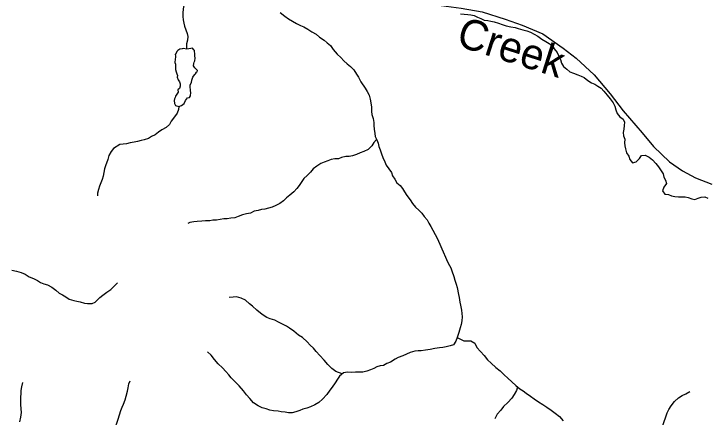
# Model space of a CAD drawing. Extents: x -10 to 158, y 8 to 33.
# Drawn here: x 26.701 to 28.851, y 18.62 to 19.874 of the extents above; entities that cross this region are included whole.
import ezdxf

# ---------------------------------------------------------------- set-up
doc = ezdxf.new("R2010")
doc.units = 0
for name, color, linetype in [('GM_X_Minor_Lake', 7, 'Continuous'), ('GM_X_Minor_River', 7, 'Continuous'), ('GM_X_Minor_River_Text', 7, 'Continuous'), ('GM_X_Rail_Line', 7, 'Continuous')]:
    doc.layers.add(name, color=color, linetype=linetype)

msp = doc.modelspace()

# ---------------------------------------------------------------- linework, layer by layer
at = {"layer": 'GM_X_Minor_Lake'}
for points in [[(27.2385, 19.7641), (27.2278, 19.7659), (27.2241, 19.7647), (27.2165, 19.7642), (27.2139, 19.7623), (27.2105, 19.7596), (27.2079, 19.7565), (27.2057, 19.752), (27.2027, 19.7474), (27.2035, 19.7436), (27.2035, 19.7394), (27.2028, 19.7333), (27.2014, 19.7227), (27.2037, 19.717), (27.2031, 19.7091), (27.2035, 19.7003), (27.2055, 19.6939), (27.2074, 19.6871), (27.2094, 19.6826), (27.2091, 19.6765), (27.2114, 19.6686), (27.2156, 19.6629), (27.2176, 19.6565), (27.2177, 19.6489), (27.2155, 19.6417), (27.2121, 19.639), (27.2106, 19.6378), (27.2118, 19.6299), (27.2077, 19.6241), (27.2032, 19.618), (27.2021, 19.6142), (27.2003, 19.6096), (27.1996, 19.6039), (27.2, 19.5948), (27.2039, 19.5888), (27.2138, 19.5855)], [(27.2138, 19.5855), (27.2224, 19.5886), (27.2299, 19.5948), (27.2344, 19.6043), (27.2404, 19.6124), (27.2472, 19.6136), (27.2501, 19.6193), (27.2515, 19.6292), (27.25, 19.6345), (27.2494, 19.6489), (27.249, 19.6535), (27.2527, 19.66), (27.2542, 19.6676), (27.2575, 19.6767), (27.2597, 19.6802), (27.2635, 19.6851), (27.2653, 19.6874), (27.2683, 19.6924), (27.2709, 19.694), (27.2713, 19.6974), (27.264, 19.706), (27.259, 19.712), (27.2609, 19.7193), (27.2616, 19.7231), (27.263, 19.7276), (27.2641, 19.7356), (27.264, 19.7428), (27.2636, 19.7504), (27.2624, 19.7568), (27.2623, 19.7599), (27.2608, 19.7621), (27.2558, 19.7666), (27.2513, 19.7662), (27.2385, 19.7641)]]:
    msp.add_lwpolyline(points, dxfattribs=at)
at = {"layer": 'GM_X_Minor_River'}
for points in [[(27.2216, 19.9347), (27.2274, 19.9214), (27.2302, 19.9105), (27.2295, 19.8998), (27.2274, 19.8892), (27.2264, 19.8759), (27.2265, 19.8657), (27.2273, 19.8554), (27.2289, 19.8448), (27.2313, 19.835), (27.236, 19.824), (27.2395, 19.8127), (27.2415, 19.8029), (27.2408, 19.7919), (27.2379, 19.7804), (27.2373, 19.7683), (27.2385, 19.7641)], [(27.5283, 19.8781), (27.5428, 19.8662), (27.5542, 19.8583), (27.5672, 19.8505), (27.5797, 19.8439), (27.5919, 19.8376), (27.6018, 19.8335), (27.614, 19.8264), (27.6273, 19.8183), (27.6402, 19.8105), (27.6509, 19.8011), (27.6654, 19.7922), (27.6749, 19.7832), (27.6849, 19.775), (27.6929, 19.7629), (27.7056, 19.7487), (27.7166, 19.7382), (27.7262, 19.7273), (27.7365, 19.7183), (27.7472, 19.7097), (27.7571, 19.6996), (27.7656, 19.6864), (27.7714, 19.6766), (27.7795, 19.6627), (27.7925, 19.6431), (27.7983, 19.6326), (27.8045, 19.6205), (27.808, 19.6084), (27.8104, 19.5967), (27.8124, 19.5842), (27.8122, 19.5705), (27.8127, 19.5607), (27.8173, 19.5482), (27.8193, 19.5361), (27.8198, 19.5266), (27.8199, 19.5156), (27.8223, 19.5023), (27.8232, 19.4929), (27.8286, 19.4823), (27.8325, 19.4717), (27.8348, 19.4611), (27.8391, 19.4506), (27.8434, 19.4389), (27.8473, 19.4268), (27.8535, 19.4143), (27.8574, 19.403), (27.8739, 19.3804), (27.8778, 19.3702), (27.8847, 19.3604), (27.8912, 19.3488), (27.9008, 19.3405), (27.9088, 19.3308), (27.9142, 19.3206), (27.9223, 19.3093), (27.9323, 19.2958), (27.9392, 19.2845), (27.9484, 19.2732), (27.9591, 19.2635), (27.9686, 19.2541), (27.9759, 19.2443), (27.9847, 19.2338), (27.9905, 19.2236), (27.9963, 19.2127), (28.0028, 19.201), (28.0102, 19.1878), (28.0171, 19.1746), (28.0373, 19.1272), (28.0388, 19.1245)], [(28.0888, 19.874), (28.1001, 19.8726), (28.1111, 19.8716), (28.121, 19.8702), (28.1312, 19.8681), (28.1411, 19.8633), (28.1514, 19.8596), (28.1616, 19.8544), (28.173, 19.8534), (28.1829, 19.8509), (28.1935, 19.8484), (28.2064, 19.8444), (28.2182, 19.8407), (28.2299, 19.8367), (28.2443, 19.8331), (28.258, 19.831), (28.2675, 19.828), (28.2819, 19.8237), (28.2944, 19.8212), (28.3058, 19.8168), (28.3168, 19.8108), (28.3286, 19.8041), (28.3412, 19.7948), (28.353, 19.7881), (28.3637, 19.7818), (28.3732, 19.7751), (28.3797, 19.7645), (28.3886, 19.7533), (28.3943, 19.742), (28.399, 19.7318), (28.4018, 19.7208), (28.4083, 19.7106), (28.4182, 19.7013), (28.4285, 19.6934), (28.4391, 19.6898), (28.4525, 19.6839), (28.4631, 19.6798), (28.4726, 19.6754), (28.4844, 19.6664), (28.4951, 19.659), (28.5057, 19.6549), (28.5152, 19.649), (28.5251, 19.643), (28.5339, 19.6333), (28.5443, 19.6213), (28.5535, 19.6096), (28.5627, 19.5976), (28.5681, 19.587), (28.5712, 19.5757), (28.5748, 19.5636), (28.5832, 19.5538), (28.5931, 19.5467), (28.5977, 19.5369), (28.5971, 19.5271), (28.5953, 19.5149)], [(27.2138, 19.5855), (27.2123, 19.576), (27.209, 19.5653), (27.2008, 19.5538), (27.19, 19.5404), (27.1852, 19.5301), (27.1743, 19.5209), (27.1611, 19.5135), (27.1506, 19.5062), (27.1401, 19.4973), (27.1292, 19.493), (27.1194, 19.4864), (27.1066, 19.4825), (27.0964, 19.4801), (27.0851, 19.4765), (27.0749, 19.4749), (27.0632, 19.4724), (27.0515, 19.4696), (27.0405, 19.4691), (27.0307, 19.4679), (27.0111, 19.4555), (27.0033, 19.4455), (26.9966, 19.4333), (26.9929, 19.4215), (26.9863, 19.4017), (26.9834, 19.3917), (26.9808, 19.3811), (26.9787, 19.3693), (26.9754, 19.359), (26.9713, 19.3487), (26.9673, 19.3377), (26.9644, 19.3274), (26.9611, 19.3167), (26.9611, 19.3084)], [(28.5953, 19.5149), (28.5939, 19.5046), (28.5951, 19.4944), (28.5983, 19.4846), (28.5976, 19.4732), (28.5985, 19.4637), (28.6005, 19.4539), (28.6044, 19.4422), (28.6113, 19.4312), (28.6148, 19.421), (28.6225, 19.4109), (28.6342, 19.4133), (28.6439, 19.4237), (28.6506, 19.4336), (28.662, 19.4345), (28.6741, 19.4286), (28.6852, 19.4196), (28.6955, 19.4088), (28.7036, 19.3986), (28.7182, 19.3768), (28.7194, 19.3665), (28.7252, 19.3564), (28.7283, 19.3462), (28.7201, 19.3354), (28.7157, 19.3236), (28.7226, 19.3138), (28.7343, 19.3121), (28.7442, 19.3084), (28.7537, 19.3063), (28.7651, 19.3049), (28.7764, 19.3046), (28.7862, 19.3048), (28.7957, 19.3026), (28.8067, 19.2989), (28.8162, 19.2972), (28.826, 19.3007), (28.8362, 19.3042), (28.8468, 19.3055), (28.8567, 19.3007)], [(27.828, 19.4835), (27.8196, 19.4735), (27.8133, 19.4632), (27.8016, 19.4524), (27.7888, 19.4462), (27.7768, 19.4418), (27.7655, 19.4371), (27.753, 19.4321), (27.7432, 19.43), (27.7322, 19.4299), (27.7194, 19.4271), (27.7096, 19.4235), (27.6986, 19.423), (27.6869, 19.4206), (27.6764, 19.4174), (27.6654, 19.4124), (27.6549, 19.4088), (27.6425, 19.4007), (27.6312, 19.3918), (27.6226, 19.3822), (27.6125, 19.3715), (27.6024, 19.3623), (27.5934, 19.35), (27.5878, 19.3405), (27.5804, 19.3309), (27.571, 19.3205), (27.559, 19.3101), (27.5477, 19.302), (27.5391, 19.2924), (27.5279, 19.2843), (27.5147, 19.2781), (27.5034, 19.2734), (27.4924, 19.2698), (27.4807, 19.2666), (27.4701, 19.2654), (27.46, 19.263), (27.4479, 19.2605), (27.4362, 19.2539), (27.4241, 19.2523), (27.412, 19.2495), (27.3981, 19.244), (27.3875, 19.2401), (27.3751, 19.2391), (27.3641, 19.2371), (27.3539, 19.2362), (27.3422, 19.2342), (27.3308, 19.2329), (27.3199, 19.2324), (27.3101, 19.2304), (27.2964, 19.2302), (27.2851, 19.2289), (27.2707, 19.2287), (27.2609, 19.2275), (27.2481, 19.2254), (27.2413, 19.2223)], [(28.0388, 19.1245), (28.0449, 19.1102), (28.0502, 19.0984), (28.0586, 19.0848), (28.0617, 19.0749), (28.0674, 19.0578), (28.0712, 19.0461), (28.0751, 19.0335), (28.0781, 19.0233), (28.082, 19.002), (28.0839, 18.9918), (28.0866, 18.9777), (28.0885, 18.9679), (28.0912, 18.9523), (28.0924, 18.9428), (28.0935, 18.9318), (28.0928, 18.9193), (28.0905, 18.9086), (28.0875, 18.8983), (28.083, 18.8839), (28.0777, 18.8679), (28.0736, 18.8561), (28.0664, 18.8447), (28.0562, 18.842), (28.0444, 18.8393), (28.0334, 18.837), (28.0228, 18.8354), (28.0088, 18.8335), (27.994, 18.8304), (27.9803, 18.8281), (27.9667, 18.8269), (27.9568, 18.8261), (27.9469, 18.8249), (27.9318, 18.8211), (27.9208, 18.8157), (27.909, 18.8111), (27.895, 18.8058), (27.8851, 18.8), (27.8707, 18.7916), (27.8594, 18.7867), (27.8491, 18.7813), (27.8393, 18.7798), (27.829, 18.7767), (27.8192, 18.7717), (27.8086, 18.7675), (27.7976, 18.7629), (27.7851, 18.7602), (27.7756, 18.7598), (27.7627, 18.7597), (27.7494, 18.7593), (27.7373, 18.76), (27.7247, 18.7577), (27.7123, 18.7478), (27.7062, 18.7379), (27.6998, 18.7272), (27.6896, 18.7139), (27.6824, 18.7044), (27.6729, 18.6907), (27.6601, 18.6762), (27.6483, 18.6659), (27.6358, 18.6583), (27.6229, 18.6521), (27.6108, 18.6483), (27.5987, 18.6452), (27.5892, 18.641), (27.5774, 18.6372), (27.5653, 18.6337), (27.5547, 18.6337), (27.5441, 18.6355), (27.5315, 18.637), (27.522, 18.6385), (27.5076, 18.64), (27.4959, 18.6422), (27.4852, 18.6464), (27.4727, 18.6494), (27.4602, 18.6558), (27.4457, 18.6649), (27.4339, 18.6781), (27.4236, 18.6899), (27.4145, 18.702), (27.4016, 18.7179), (27.3886, 18.7304), (27.3765, 18.7421), (27.3692, 18.752), (27.3601, 18.7622), (27.3494, 18.7736), (27.3357, 18.7857), (27.3251, 18.7997), (27.3144, 18.8126), (27.303, 18.8228)], [(26.6957, 19.0768), (26.7093, 19.0741), (26.7245, 19.07), (26.7363, 19.0647), (26.7492, 19.0564), (26.7625, 19.0512), (26.7751, 19.0447), (26.7846, 19.0387), (26.7948, 19.0349), (26.8062, 19.0316), (26.8199, 19.0244), (26.8317, 19.0149), (26.8427, 19.0059), (26.8522, 19.0006), (26.8625, 18.9942), (26.8735, 18.9873), (26.8875, 18.9825), (26.8974, 18.9806), (26.9073, 18.9783), (26.9206, 18.975), (26.93, 18.9731), (26.9445, 18.9735), (26.9543, 18.9777), (26.9683, 18.9919), (26.9778, 18.9991), (26.9903, 19.0086), (27.0028, 19.017), (27.0126, 19.0273), (27.0232, 19.0376)], [(27.7206, 18.7545), (27.7016, 18.7618), (27.689, 18.7717), (27.6765, 18.7842), (27.6655, 18.7978), (27.6518, 18.8114), (27.6407, 18.8243), (27.6316, 18.8345), (27.6221, 18.8444), (27.6122, 18.8546), (27.5981, 18.8675), (27.5856, 18.875), (27.5708, 18.8871), (27.5574, 18.897), (27.5479, 18.9034), (27.5354, 18.9094), (27.5233, 18.9159), (27.5115, 18.9215), (27.4978, 18.9256), (27.4872, 18.9305), (27.4723, 18.9396), (27.4564, 18.9525), (27.4427, 18.965), (27.4332, 18.9729), (27.421, 18.9843), (27.407, 18.9899), (27.3933, 18.9941), (27.383, 18.9933), (27.3698, 18.9925)], [(28.0778, 18.8681), (28.0869, 18.8638), (28.0986, 18.8577), (28.1081, 18.8574), (28.1206, 18.8578), (28.1328, 18.8502), (28.1393, 18.837), (28.1503, 18.8241), (28.1617, 18.8116), (28.1724, 18.7987), (28.1842, 18.7885), (28.1979, 18.7749), (28.2116, 18.7639), (28.2241, 18.7514), (28.2359, 18.7412), (28.2477, 18.7302), (28.2602, 18.7188), (28.2728, 18.7082), (28.2831, 18.7018), (28.2929, 18.695), (28.3055, 18.6859), (28.3176, 18.6772), (28.3302, 18.6681), (28.3446, 18.6594), (28.3564, 18.6515), (28.3705, 18.6417), (28.3826, 18.633), (28.396, 18.6224), (28.4078, 18.6091)], [(26.7204, 18.6054), (26.7237, 18.6206), (26.7248, 18.6351), (26.7244, 18.6461), (26.7236, 18.6594), (26.7232, 18.6689), (26.7236, 18.6837), (26.7239, 18.6932), (26.7247, 18.7031), (26.7262, 18.7145), (26.7292, 18.7278)], [(26.9971, 18.5532), (27.002, 18.5638), (27.0058, 18.5733), (27.0145, 18.5863), (27.0198, 18.5988), (27.025, 18.6144), (27.0299, 18.6277), (27.0341, 18.6407), (27.0378, 18.6509), (27.0416, 18.6605), (27.0469, 18.6745), (27.0499, 18.6856), (27.0544, 18.7008), (27.0567, 18.711), (27.0589, 18.7236), (27.0623, 18.7331)], [(28.265, 18.7148), (28.2626, 18.7029), (28.2554, 18.6903), (28.2474, 18.6796), (28.2353, 18.6659), (28.2221, 18.6533), (28.2141, 18.6419), (28.2028, 18.6293), (28.1952, 18.6153)], [(28.6301, 18.4525), (28.6472, 18.4605), (28.657, 18.4647), (28.6699, 18.4758), (28.6752, 18.4861), (28.6805, 18.4967), (28.6854, 18.5097), (28.6899, 18.5257), (28.6967, 18.5386), (28.7008, 18.5485), (28.7058, 18.5588), (28.7088, 18.5683), (28.7137, 18.5827), (28.717, 18.5941), (28.7212, 18.6067), (28.7253, 18.6185), (28.7306, 18.6341), (28.7351, 18.644), (28.7427, 18.6558), (28.7529, 18.6691), (28.7658, 18.6806), (28.7771, 18.6874), (28.7885, 18.6928), (28.801, 18.7004)]]:
    msp.add_lwpolyline(points, dxfattribs=at)
at = {"layer": 'GM_X_Rail_Line'}
msp.add_lwpolyline([(26.6728, 19.9881), (27.1875, 19.9512), (27.6849, 19.9223), (27.8123, 19.9124), (27.8834, 19.9098), (27.9973, 19.9039), (28.0906, 19.8913), (28.1558, 19.88), (28.2276, 19.8569), (28.28, 19.8389), (28.344, 19.8111), (28.4069, 19.7666), (28.4475, 19.7361), (28.5035, 19.6839), (28.5536, 19.625), (28.5931, 19.5721), (28.6528, 19.5043), (28.6875, 19.4611), (28.7377, 19.4139), (28.7783, 19.3863), (28.818, 19.3645), (28.8694, 19.3445)], dxfattribs=at)

# ---------------------------------------------------------------- texts
at = {"layer": 'GM_X_Minor_River_Text'}
msp.add_text('Creek', height=0.09469, rotation=342.3423, dxfattribs=at).set_placement((28.0713, 19.7764))

doc.saveas('drawing.dxf')
